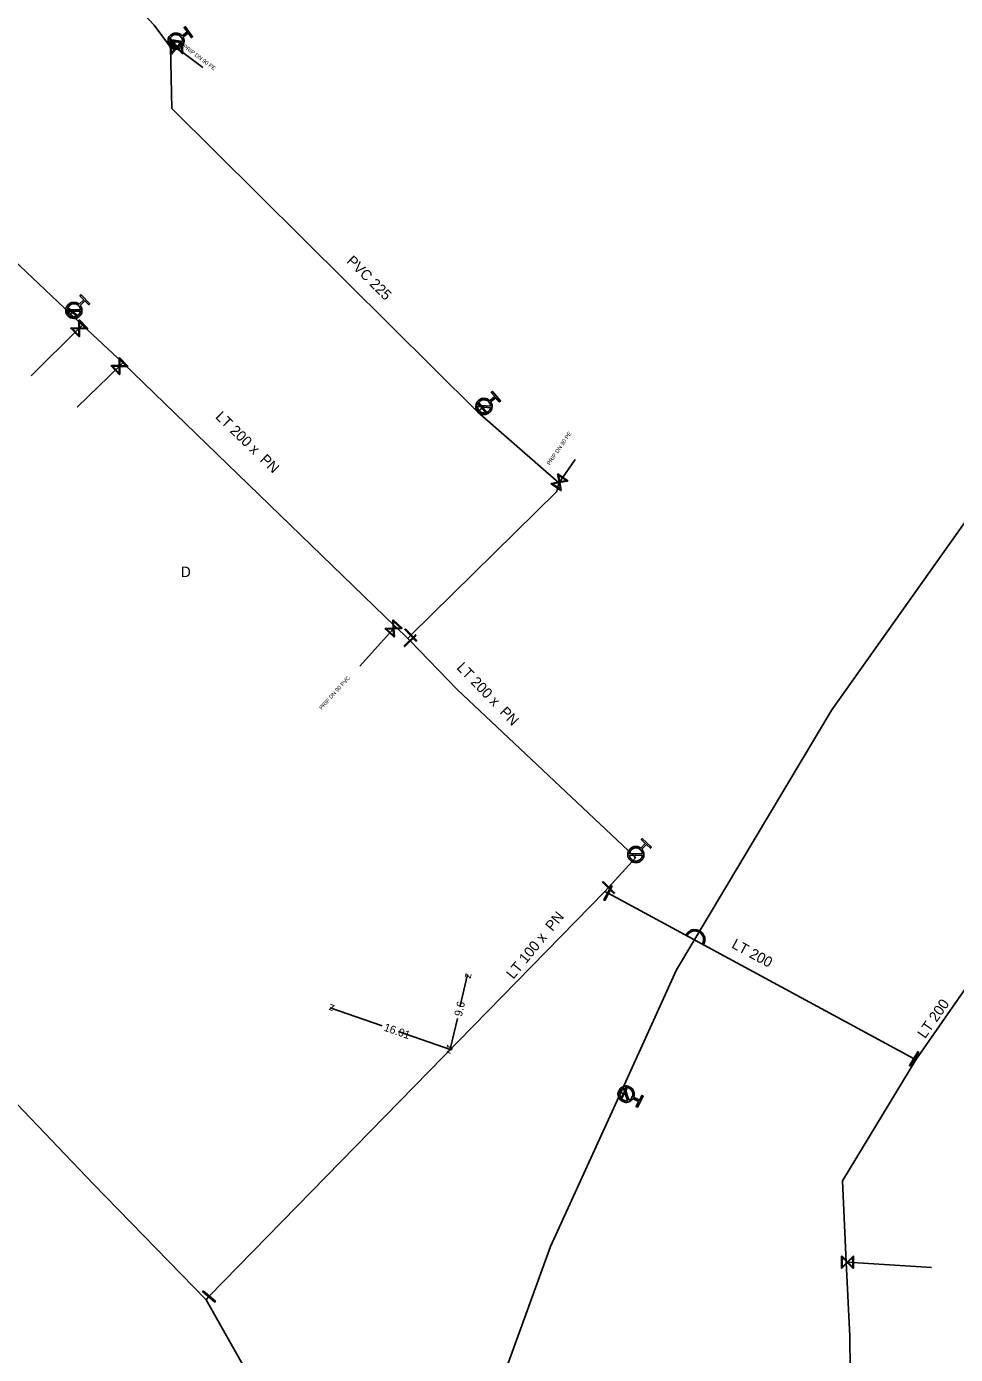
# Model space of a CAD drawing. Extents: x -643842 to -636370, y -1119190 to -1110210.
# Drawn here: x -641855.8 to -641739.6, y -1114267.6 to -1114101.7 of the extents above; entities that cross this region are included whole.
import ezdxf

# ---------------------------------------------------------------- set-up
doc = ezdxf.new("R2010")
doc.units = 0
for name, color, linetype in [('22', 7, 'Continuous'), ('9', 7, 'Continuous'), ('Default', 7, 'Continuous'), ('Level 10', 7, 'Continuous'), ('Level 16', 7, 'Continuous'), ('Level 19', 7, 'Continuous'), ('Level 20', 7, 'Continuous'), ('Level 21', 7, 'Continuous'), ('Level 23', 7, 'Continuous'), ('Level 33', 7, 'Continuous')]:
    doc.layers.add(name, color=color, linetype=linetype)

msp = doc.modelspace()

# ---------------------------------------------------------------- linework, layer by layer
at = {"layer": '9'}
for points in [[(-641773.15, -1114215.19), (-641773.28, -1114215.11)], [(-641771.15, -1114216.42), (-641771.29, -1114216.34)]]:
    msp.add_lwpolyline(points, dxfattribs=at)
at = {"layer": 'Default'}
for points in [[(-641836.22, -1114102.97), (-641836.04, -1114103.28), (-641836.09, -1114103.64), (-641836.16, -1114104.05), (-641836.49, -1114104.29), (-641836.83, -1114104.54), (-641837.24, -1114104.47), (-641837.64, -1114104.41), (-641837.89, -1114104.07), (-641838.13, -1114103.74), (-641838.07, -1114103.33), (-641838.01, -1114102.92), (-641837.68, -1114102.68), (-641837.34, -1114102.43), (-641836.93, -1114102.5), (-641836.57, -1114102.55), (-641836.33, -1114102.82)], [(-641837.9, -1114103.45), (-641837.91, -1114103.73), (-641837.74, -1114103.96), (-641837.54, -1114104.23), (-641837.21, -1114104.29), (-641836.87, -1114104.34), (-641836.6, -1114104.14), (-641836.37, -1114103.97), (-641836.3, -1114103.7)], [(-641836.27, -1114103.52), (-641836.25, -1114103.24), (-641836.43, -1114103), (-641836.63, -1114102.73), (-641836.96, -1114102.68), (-641837.29, -1114102.63), (-641837.56, -1114102.83), (-641837.8, -1114103), (-641837.87, -1114103.27)], [(-641849.07, -1114136.5), (-641848.84, -1114136.78), (-641848.85, -1114137.15), (-641848.86, -1114137.56), (-641849.16, -1114137.85), (-641849.45, -1114138.14), (-641849.87, -1114138.13), (-641850.28, -1114138.12), (-641850.57, -1114137.82), (-641850.86, -1114137.53), (-641850.85, -1114137.11), (-641850.85, -1114136.7), (-641850.55, -1114136.41), (-641850.25, -1114136.12), (-641849.84, -1114136.13), (-641849.47, -1114136.13), (-641849.2, -1114136.37)], [(-641849.04, -1114137.05), (-641849.06, -1114136.77), (-641849.27, -1114136.56), (-641849.5, -1114136.32), (-641849.84, -1114136.31), (-641850.17, -1114136.31), (-641850.42, -1114136.54), (-641850.63, -1114136.75), (-641850.66, -1114137.02)], [(-641850.66, -1114137.21), (-641850.64, -1114137.48), (-641850.43, -1114137.69), (-641850.2, -1114137.93), (-641849.87, -1114137.94), (-641849.53, -1114137.95), (-641849.29, -1114137.71), (-641849.08, -1114137.51), (-641849.04, -1114137.23)], [(-641797.75, -1114148.56), (-641797.54, -1114148.86), (-641797.57, -1114149.22), (-641797.61, -1114149.63), (-641797.94, -1114149.9), (-641798.25, -1114150.16), (-641798.67, -1114150.12), (-641799.08, -1114150.08), (-641799.34, -1114149.76), (-641799.61, -1114149.45), (-641799.57, -1114149.03), (-641799.53, -1114148.62), (-641799.21, -1114148.36), (-641798.89, -1114148.09), (-641798.48, -1114148.13), (-641798.11, -1114148.16), (-641797.86, -1114148.42)], [(-641797.76, -1114149.11), (-641797.76, -1114148.83), (-641797.94, -1114148.61), (-641798.16, -1114148.35), (-641798.49, -1114148.31), (-641798.83, -1114148.28), (-641799.09, -1114148.5), (-641799.31, -1114148.69), (-641799.37, -1114148.96)], [(-641799.39, -1114149.14), (-641799.38, -1114149.42), (-641799.2, -1114149.64), (-641798.98, -1114149.9), (-641798.65, -1114149.93), (-641798.31, -1114149.97), (-641798.05, -1114149.75), (-641797.83, -1114149.57), (-641797.77, -1114149.29)], [(-641778.84, -1114204.46), (-641778.6, -1114204.73), (-641778.59, -1114205.09), (-641778.58, -1114205.5), (-641778.86, -1114205.81), (-641779.15, -1114206.11), (-641779.56, -1114206.12), (-641779.98, -1114206.13), (-641780.28, -1114205.85), (-641780.58, -1114205.56), (-641780.59, -1114205.15), (-641780.6, -1114204.74), (-641780.32, -1114204.43), (-641780.03, -1114204.13), (-641779.62, -1114204.12), (-641779.25, -1114204.1), (-641778.97, -1114204.33)], [(-641778.78, -1114205), (-641778.82, -1114204.73), (-641779.03, -1114204.53), (-641779.28, -1114204.29), (-641779.61, -1114204.3), (-641779.95, -1114204.31), (-641780.18, -1114204.56), (-641780.38, -1114204.77), (-641780.4, -1114205.05)], [(-641780.4, -1114205.23), (-641780.36, -1114205.51), (-641780.15, -1114205.71), (-641779.9, -1114205.94), (-641779.57, -1114205.93), (-641779.23, -1114205.92), (-641779, -1114205.67), (-641778.8, -1114205.46), (-641778.78, -1114205.19)], [(-641773.28, -1114215.11), (-641773.11, -1114214.83), (-641772.81, -1114214.66), (-641772.51, -1114214.49), (-641772.17, -1114214.51), (-641771.83, -1114214.53), (-641771.56, -1114214.7), (-641771.29, -1114214.86), (-641771.12, -1114215.16), (-641770.95, -1114215.45), (-641770.97, -1114215.79), (-641770.98, -1114216.14), (-641771.15, -1114216.42)], [(-641771.29, -1114216.34), (-641771.14, -1114216.09), (-641771.12, -1114215.79), (-641771.11, -1114215.49), (-641771.26, -1114215.23), (-641771.41, -1114214.97), (-641771.64, -1114214.83), (-641771.88, -1114214.69), (-641772.18, -1114214.67), (-641772.47, -1114214.65), (-641772.74, -1114214.8), (-641773, -1114214.94), (-641773.15, -1114215.19)], [(-641779.96, -1114235.6), (-641780.15, -1114235.91), (-641780.5, -1114236.02), (-641780.9, -1114236.14), (-641781.27, -1114235.94), (-641781.63, -1114235.75), (-641781.76, -1114235.36), (-641781.88, -1114234.96), (-641781.68, -1114234.59), (-641781.49, -1114234.23), (-641781.1, -1114234.1), (-641780.7, -1114233.98), (-641780.34, -1114234.17), (-641779.97, -1114234.37), (-641779.84, -1114234.76), (-641779.73, -1114235.11), (-641779.88, -1114235.44)], [(-641781.13, -1114234.31), (-641781.38, -1114234.42), (-641781.52, -1114234.68), (-641781.67, -1114234.98), (-641781.57, -1114235.3), (-641781.48, -1114235.62), (-641781.18, -1114235.78), (-641780.92, -1114235.91), (-641780.65, -1114235.86)], [(-641780.47, -1114235.81), (-641780.22, -1114235.7), (-641780.08, -1114235.44), (-641779.92, -1114235.14), (-641780.02, -1114234.82), (-641780.12, -1114234.5), (-641780.42, -1114234.34), (-641780.68, -1114234.2), (-641780.95, -1114234.26)]]:
    msp.add_open_spline(points, degree=3, dxfattribs=at)
at = {"layer": 'Level 10'}
for points in [[(-641801.55, -1114224.03), (-641800.63, -1114220.09)], [(-641811.3, -1114226.54), (-641817.83, -1114224.29)], [(-641801.91, -1114225.6), (-641802.8, -1114229.44)], [(-641809.27, -1114227.24), (-641802.69, -1114229.51)]]:
    msp.add_lwpolyline(points, dxfattribs=at)
at = {"layer": 'Level 16'}
for points in [[(-641837.83, -1114103.14), (-641836.86, -1114104.28), (-641836.93, -1114104.34), (-641837.9, -1114103.2), (-641837.83, -1114103.14)], [(-641836.34, -1114103.51), (-641836.22, -1114105.01), (-641836.29, -1114105.01), (-641836.39, -1114104.93), (-641837.02, -1114104.38), (-641837.65, -1114105.12), (-641837.72, -1114105.13), (-641837.84, -1114103.63), (-641837.77, -1114103.62), (-641837.03, -1114104.26), (-641836.49, -1114103.62), (-641836.41, -1114103.52), (-641836.34, -1114103.51)], [(-641837.64, -1114104.97), (-641837.09, -1114104.33), (-641837.73, -1114103.78), (-641837.64, -1114104.97)], [(-641836.42, -1114103.68), (-641836.97, -1114104.32), (-641836.33, -1114104.86), (-641836.42, -1114103.68)], [(-641850.56, -1114136.81), (-641849.42, -1114137.78), (-641849.48, -1114137.85), (-641850.62, -1114136.88), (-641850.56, -1114136.81)], [(-641849.17, -1114138.31), (-641848.12, -1114139.38), (-641848.17, -1114139.42), (-641848.29, -1114139.42), (-641849.13, -1114139.41), (-641849.14, -1114140.38), (-641849.18, -1114140.43), (-641850.24, -1114139.37), (-641850.19, -1114139.32), (-641849.22, -1114139.33), (-641849.22, -1114138.49), (-641849.22, -1114138.36), (-641849.17, -1114138.31)], [(-641849.13, -1114138.49), (-641849.13, -1114139.33), (-641848.3, -1114139.33), (-641849.13, -1114138.49)], [(-641849.23, -1114140.26), (-641849.22, -1114139.41), (-641850.06, -1114139.41), (-641849.23, -1114140.26)], [(-641844.13, -1114143.02), (-641843.09, -1114144.1), (-641843.14, -1114144.14), (-641843.27, -1114144.14), (-641844.11, -1114144.12), (-641844.12, -1114145.09), (-641844.17, -1114145.14), (-641845.21, -1114144.06), (-641845.16, -1114144.02), (-641844.19, -1114144.03), (-641844.18, -1114143.19), (-641844.18, -1114143.07), (-641844.13, -1114143.02)], [(-641844.09, -1114143.2), (-641844.1, -1114144.04), (-641843.27, -1114144.05), (-641844.09, -1114143.2)], [(-641844.21, -1114144.97), (-641844.19, -1114144.12), (-641845.03, -1114144.11), (-641844.21, -1114144.97)], [(-641799.21, -1114148.68), (-641798.27, -1114149.85), (-641798.35, -1114149.91), (-641799.29, -1114148.74), (-641799.21, -1114148.68)], [(-641789.33, -1114157.56), (-641788.1, -1114158.41), (-641788.13, -1114158.46), (-641788.26, -1114158.48), (-641789.09, -1114158.63), (-641788.91, -1114159.59), (-641788.95, -1114159.64), (-641790.18, -1114158.79), (-641790.15, -1114158.74), (-641789.19, -1114158.56), (-641789.34, -1114157.74), (-641789.37, -1114157.61), (-641789.33, -1114157.56)], [(-641789.02, -1114159.48), (-641789.17, -1114158.65), (-641790, -1114158.81), (-641789.02, -1114159.48)], [(-641789.26, -1114157.72), (-641789.1, -1114158.55), (-641788.28, -1114158.39), (-641789.26, -1114157.72)], [(-641809.93, -1114175.81), (-641808.82, -1114176.82), (-641808.87, -1114176.86), (-641808.99, -1114176.87), (-641809.83, -1114176.91), (-641809.78, -1114177.88), (-641809.83, -1114177.93), (-641810.94, -1114176.92), (-641810.9, -1114176.87), (-641809.92, -1114176.83), (-641809.97, -1114175.99), (-641809.98, -1114175.86), (-641809.93, -1114175.81)], [(-641809.88, -1114177.76), (-641809.92, -1114176.92), (-641810.76, -1114176.96), (-641809.88, -1114177.76)], [(-641809.88, -1114175.99), (-641809.84, -1114176.82), (-641809, -1114176.78), (-641809.88, -1114175.99)], [(-641808.4, -1114176.93), (-641806.99, -1114178.36), (-641807.08, -1114178.45), (-641808.48, -1114177.02), (-641808.4, -1114176.93)], [(-641807.05, -1114177.75), (-641808.49, -1114179.14), (-641808.57, -1114179.05), (-641807.13, -1114177.66), (-641807.05, -1114177.75)], [(-641783.68, -1114208.5), (-641782.25, -1114209.9), (-641782.33, -1114209.99), (-641783.76, -1114208.59), (-641783.68, -1114208.5)], [(-641782.54, -1114209.09), (-641783.49, -1114210.85), (-641783.6, -1114210.79), (-641782.65, -1114209.03), (-641782.54, -1114209.09)], [(-641744.23, -1114229.82), (-641745.28, -1114231.53), (-641745.39, -1114231.46), (-641744.34, -1114229.76), (-641744.23, -1114229.82)], [(-641780.71, -1114234.39), (-641781.41, -1114235.72), (-641781.49, -1114235.67), (-641780.79, -1114234.35), (-641780.71, -1114234.39)], [(-641752.38, -1114255.32), (-641752.38, -1114256.82), (-641752.45, -1114256.82), (-641752.54, -1114256.73), (-641753.13, -1114256.13), (-641753.82, -1114256.82), (-641753.88, -1114256.82), (-641753.88, -1114255.32), (-641753.81, -1114255.32), (-641753.13, -1114256.01), (-641752.53, -1114255.42), (-641752.44, -1114255.32), (-641752.38, -1114255.32)], [(-641753.79, -1114256.67), (-641753.19, -1114256.07), (-641753.78, -1114255.47), (-641753.79, -1114256.67)], [(-641752.47, -1114255.48), (-641753.07, -1114256.07), (-641752.48, -1114256.67), (-641752.47, -1114255.48)], [(-641833.68, -1114259.64), (-641832.16, -1114260.93), (-641832.24, -1114261.03), (-641833.76, -1114259.73), (-641833.68, -1114259.64)]]:
    msp.add_lwpolyline(points, dxfattribs=at)
at = {"layer": 'Level 21'}
for points in [[(-641829.34, -1114048.28), (-641816.32, -1114061.24), (-641815.77, -1114061.75), (-641816.24, -1114062.26), (-641846.39, -1114094.64), (-641840.5, -1114100.77), (-641839.8, -1114101.48), (-641837.77, -1114104.25), (-641837.61, -1114111.89), (-641799.4, -1114149.79), (-641789.24, -1114158.69), (-641789.48, -1114159.76), (-641807.74, -1114177.69), (-641808.09, -1114178.12)], [(-641744.6, -1114230.77), (-641729.8, -1114209.52), (-641724.61, -1114202.06), (-641714.73, -1114188.97), (-641710.78, -1114182.03), (-641708.03, -1114177.96), (-641705.39, -1114173.96), (-641700.17, -1114166.04), (-641696.03, -1114159.7), (-641691.45, -1114154.21), (-641691.37, -1114151.96), (-641692.84, -1114150.14), (-641696.63, -1114146.79), (-641696.35, -1114144.04), (-641694.32, -1114141.68), (-641689.81, -1114133.97), (-641672.64, -1114109.98), (-641661.99, -1114099.25)], [(-641917.24, -1114140.45), (-641917.16, -1114140.17), (-641916.78, -1114138.72), (-641907.02, -1114129.15), (-641901.86, -1114125.21), (-641898.66, -1114122.89), (-641878.36, -1114110.95), (-641877.46, -1114111.87), (-641877.45, -1114111.88), (-641867.72, -1114121.07), (-641850.28, -1114137.55), (-641848.77, -1114138.96), (-641843.75, -1114143.69), (-641809.68, -1114176.61), (-641809.66, -1114176.63), (-641808.09, -1114178.12)], [(-641696.11, -1114110.9), (-641727.58, -1114148.03), (-641731.78, -1114154.08), (-641735.97, -1114160.09), (-641755.1, -1114187.03), (-641774.52, -1114219.54), (-641781.48, -1114234.85), (-641790.25, -1114254.11), (-641801.35, -1114284.63), (-641807.44, -1114306.52)], [(-641808.09, -1114178.12), (-641807.81, -1114178.4), (-641801.93, -1114184.48), (-641779.8, -1114205.33), (-641779.63, -1114205.52), (-641783.01, -1114209.25), (-641783.47, -1114209.72)], [(-641783.47, -1114209.72), (-641832.96, -1114260.33), (-641833.33, -1114260.76)], [(-641783.47, -1114209.72), (-641783.07, -1114209.94), (-641744.81, -1114230.64), (-641744.6, -1114230.77)], [(-641833.33, -1114260.76), (-641847.44, -1114246.26), (-641857, -1114236.28), (-641870.27, -1114227.29), (-641870.77, -1114226.95), (-641887.68, -1114213.3), (-641887.92, -1114213.12), (-641915.7, -1114212.67)], [(-641712.28, -1114310.14), (-641738.02, -1114310.65), (-641747.38, -1114311), (-641751.05, -1114311.27), (-641752.55, -1114285.69), (-641752.72, -1114277.81), (-641752.84, -1114265.29), (-641753.28, -1114256.06), (-641753.76, -1114245.87), (-641744.6, -1114230.77)], [(-641833.33, -1114260.76), (-641816.71, -1114290.12), (-641813.25, -1114296.92), (-641812.14, -1114298.21), (-641808.01, -1114305.52), (-641807.44, -1114306.52)]]:
    msp.add_lwpolyline(points, dxfattribs=at)
at = {"layer": 'Level 23'}
for points in [[(-641837.08, -1114103.49), (-641837.38, -1114103.74), (-641837.77, -1114104.25)], [(-641837.77, -1114104.25), (-641837.03, -1114104.32), (-641836.73, -1114104.54), (-641833.72, -1114106.77)], [(-641849.85, -1114137.13), (-641850.02, -1114137.33), (-641850.28, -1114137.55)], [(-641848.77, -1114138.96), (-641849.18, -1114139.37), (-641855.18, -1114145.31)], [(-641843.75, -1114143.69), (-641844.15, -1114144.08), (-641849.45, -1114149.21)], [(-641798.57, -1114149.13), (-641798.78, -1114149.29), (-641799.4, -1114149.79)], [(-641789.24, -1114158.69), (-641789.14, -1114158.6), (-641787.19, -1114155.75)], [(-641809.66, -1114176.63), (-641814.12, -1114181.57)], [(-641779.59, -1114205.12), (-641779.8, -1114205.33)], [(-641780.8, -1114235.06), (-641781.1, -1114235.03), (-641781.48, -1114234.85)], [(-641753.28, -1114256.06), (-641753.13, -1114256.07), (-641742.63, -1114256.71)]]:
    msp.add_lwpolyline(points, dxfattribs=at)
at = {"layer": 'Level 33'}
for points in [[(-641836.33, -1114102.82), (-641835.67, -1114102.34), (-641836.08, -1114101.78), (-641835.93, -1114101.67), (-641835.01, -1114102.93), (-641835.16, -1114103.04), (-641835.56, -1114102.49), (-641836.22, -1114102.97)], [(-641836.3, -1114103.7), (-641837.9, -1114103.45)], [(-641837.87, -1114103.27), (-641836.27, -1114103.52)], [(-641849.2, -1114136.37), (-641848.61, -1114135.8), (-641849.09, -1114135.31), (-641848.96, -1114135.18), (-641847.87, -1114136.3), (-641848, -1114136.43), (-641848.48, -1114135.93), (-641849.07, -1114136.5)], [(-641850.66, -1114137.02), (-641849.04, -1114137.05)], [(-641849.04, -1114137.23), (-641850.66, -1114137.21)], [(-641797.86, -1114148.42), (-641797.23, -1114147.9), (-641797.67, -1114147.37), (-641797.53, -1114147.25), (-641796.53, -1114148.45), (-641796.67, -1114148.57), (-641797.11, -1114148.04), (-641797.75, -1114148.56)], [(-641797.77, -1114149.29), (-641799.39, -1114149.14)], [(-641799.37, -1114148.96), (-641797.76, -1114149.11)], [(-641778.97, -1114204.33), (-641778.41, -1114203.73), (-641778.91, -1114203.26), (-641778.79, -1114203.13), (-641777.65, -1114204.2), (-641777.78, -1114204.33), (-641778.28, -1114203.86), (-641778.84, -1114204.46)], [(-641780.4, -1114205.05), (-641778.78, -1114205)], [(-641778.78, -1114205.19), (-641780.4, -1114205.23)], [(-641780.65, -1114235.86), (-641781.13, -1114234.31)], [(-641780.95, -1114234.26), (-641780.47, -1114235.81)], [(-641779.88, -1114235.44), (-641779.15, -1114235.82), (-641778.83, -1114235.21), (-641778.67, -1114235.3), (-641779.39, -1114236.68), (-641779.56, -1114236.6), (-641779.24, -1114235.99), (-641779.96, -1114235.6)]]:
    msp.add_lwpolyline(points, dxfattribs=at)

# ---------------------------------------------------------------- texts
at = {"layer": '22'}
for s, rotation, p in [('PRIP DN 90 PE', 323.4169, (-641836.26, -1114104.26)), ('PRIP DN 90 PE', 55.5302, (-641790.36, -1114156.52)), ('PRIP DN 90 PVC', 47.9265, (-641818.87, -1114187.07))]:
    msp.add_text(s, height=0.5, rotation=rotation, dxfattribs=at).set_placement(p)
at = {"layer": 'Level 10'}
for s, rotation, p in [('z', 76.9728, (-641800.26, -1114220.69)), ('9.6', 76.9728, (-641801.35, -1114225.42)), ('z', 160.9937, (-641817.19, -1114223.98)), ('16.01', 340.9937, (-641811.18, -1114227.11)), ('z', 256.9728, (-641803.17, -1114228.84)), ('z', 340.9937, (-641803.32, -1114229.82))]:
    msp.add_text(s, height=1, rotation=rotation, dxfattribs=at).set_placement(p)
at = {"layer": 'Level 19'}
msp.add_text('D', height=1.3, dxfattribs=at).set_placement((-641836.49, -1114170.45))
at = {"layer": 'Level 20'}
for s, rotation, p in [('PVC 225', 315.2288, (-641815.85, -1114131.07)), ('LT 200 x  PN ', 316.0015, (-641832.24, -1114150.53)), ('LT 200 x  PN ', 314.0892, (-641802.08, -1114181.85)), ('LT 100 x  PN ', 50.7509, (-641794.91, -1114220.77)), ('LT 200', 331.5815, (-641767.72, -1114216.71)), ('LT 200', 55.1597, (-641743.43, -1114228.2))]:
    msp.add_text(s, height=1.3, rotation=rotation, dxfattribs=at).set_placement(p)

doc.saveas('drawing.dxf')
